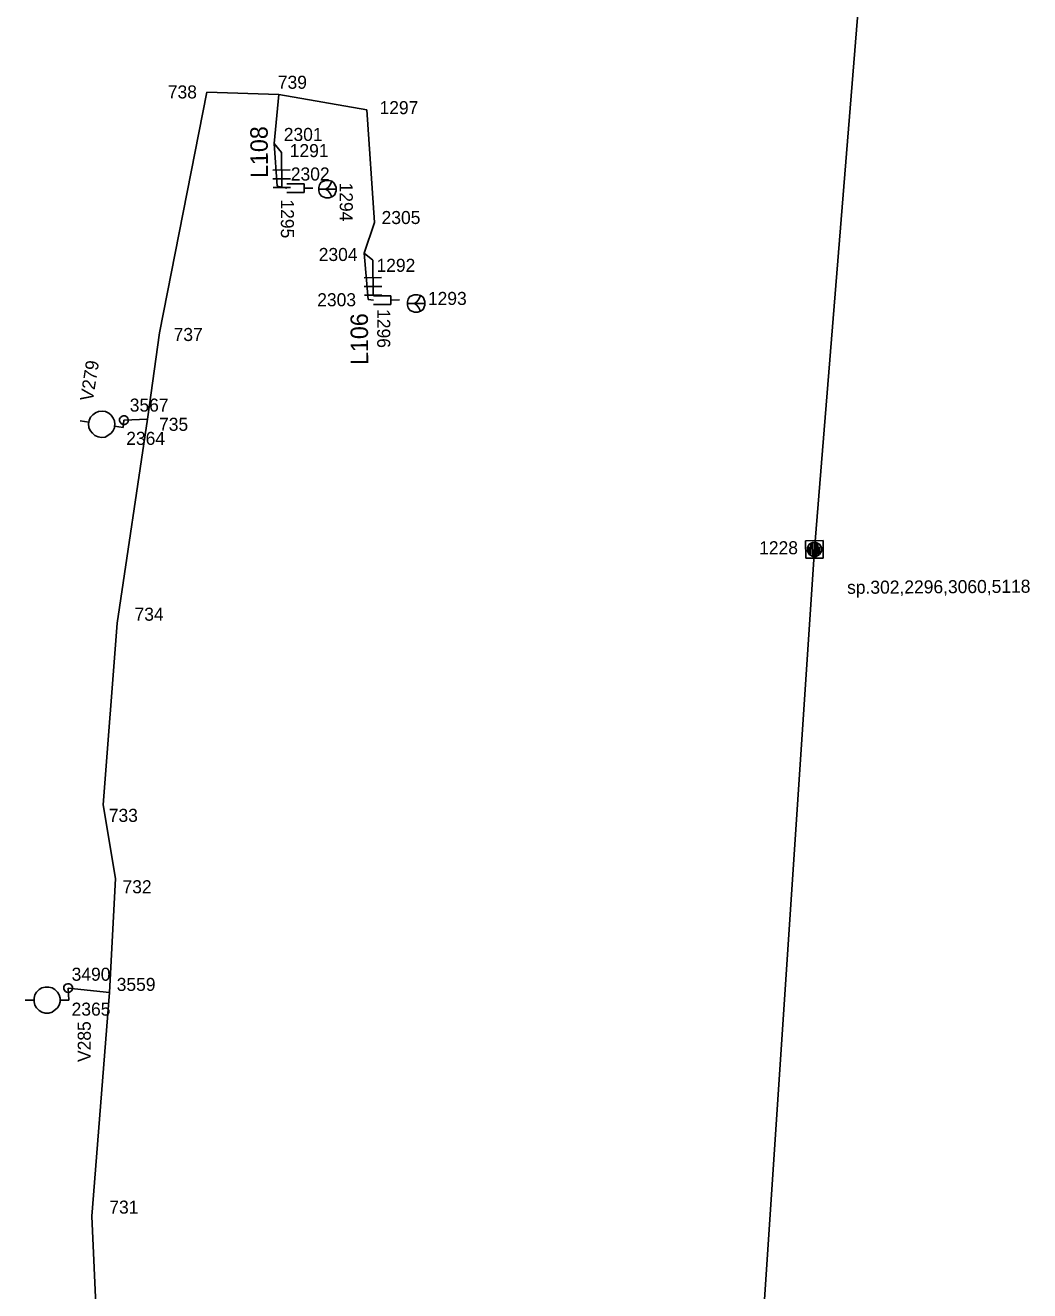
# Model space of a CAD drawing. Extents: x -535557 to -534097, y -1142175 to -1136716.
# Drawn here: x -534473.1 to -534415.3, y -1140745.3 to -1140672.6 of the extents above; entities that cross this region are included whole.
import ezdxf

# ---------------------------------------------------------------- set-up
doc = ezdxf.new("R2010")
doc.units = 0
doc.layers.add('Default', color=7, linetype='Continuous')
doc.layers.add('SS_SZDC', color=7, linetype='Continuous')

# ---------------------------------------------------------------- blocks, each defined once
blk = doc.blocks.new('POINT_DISPLAY')
at = {"layer": 'Default'}
blk.add_line((0, 0), (0, 0), dxfattribs=at)

msp = doc.modelspace()

# ---------------------------------------------------------------- linework, layer by layer
at = {"layer": 'SS_SZDC'}
for p, q in [((-534427.689, -1140702.69), (-534423.42, -1140650.11)), ((-534465.35, -1140690.239), (-534462.619, -1140676.399)), ((-534462.619, -1140676.399), (-534458.479, -1140676.54)), ((-534458.479, -1140676.54), (-534458.76, -1140679.36)), ((-534458.479, -1140676.54), (-534453.42, -1140677.409)), ((-534453.42, -1140677.409), (-534452.989, -1140683.899)), ((-534458.76, -1140679.36), (-534458.329, -1140679.879)), ((-534458.76, -1140679.36), (-534458.579, -1140681.799)), ((-534458.329, -1140679.879), (-534458.316, -1140681.879)), ((-534457.823, -1140680.876), (-534458.823, -1140680.883)), ((-534457.82, -1140681.376), (-534458.82, -1140681.383)), ((-534458.579, -1140681.799), (-534458.029, -1140681.93)), ((-534458.031, -1140681.68), (-534457.031, -1140681.673)), ((-534457.031, -1140681.673), (-534457.028, -1140682.173)), ((-534456.19, -1140681.883), (-534456.141, -1140681.732)), ((-534456.141, -1140681.732), (-534456.042, -1140681.582)), ((-534456.042, -1140681.582), (-534455.793, -1140681.48)), ((-534455.793, -1140681.48), (-534455.593, -1140681.479)), ((-534455.64, -1140681.879), (-534455.541, -1140681.729)), ((-534455.593, -1140681.479), (-534455.442, -1140681.528)), ((-534455.541, -1140681.729), (-534455.442, -1140681.528)), ((-534455.442, -1140681.528), (-534455.292, -1140681.627)), ((-534455.292, -1140681.627), (-534455.19, -1140681.876)), ((-534457.816, -1140681.876), (-534458.816, -1140681.883)), ((-534457.028, -1140682.173), (-534458.028, -1140682.179)), ((-534457.03, -1140681.923), (-534456.53, -1140681.92)), ((-534456.189, -1140682.083), (-534456.19, -1140681.883)), ((-534455.19, -1140681.976), (-534456.189, -1140681.983)), ((-534456.138, -1140682.232), (-534456.189, -1140682.083)), ((-534456.037, -1140682.382), (-534456.138, -1140682.232)), ((-534455.786, -1140682.48), (-534456.037, -1140682.382)), ((-534455.789, -1140681.98), (-534455.64, -1140681.879)), ((-534455.789, -1140681.98), (-534455.639, -1140682.079)), ((-534455.586, -1140682.479), (-534455.786, -1140682.48)), ((-534455.639, -1140682.079), (-534455.538, -1140682.229)), ((-534455.437, -1140682.428), (-534455.586, -1140682.479)), ((-534455.538, -1140682.229), (-534455.437, -1140682.428)), ((-534455.287, -1140682.327), (-534455.437, -1140682.428)), ((-534455.189, -1140682.076), (-534455.287, -1140682.327)), ((-534455.19, -1140681.876), (-534455.189, -1140682.076)), ((-534452.989, -1140683.899), (-534453.569, -1140685.659)), ((-534453.569, -1140685.659), (-534453.079, -1140686.069)), ((-534453.569, -1140685.659), (-534453.34, -1140688.319)), ((-534453.079, -1140686.069), (-534453.066, -1140688.069)), ((-534452.573, -1140687.066), (-534453.573, -1140687.073)), ((-534452.57, -1140687.566), (-534453.57, -1140687.573)), ((-534452.566, -1140688.066), (-534453.566, -1140688.073)), ((-534453.34, -1140688.319), (-534453.039, -1140688.36)), ((-534453.041, -1140688.11), (-534452.041, -1140688.103)), ((-534452.041, -1140688.103), (-534452.038, -1140688.603)), ((-534452.04, -1140688.353), (-534451.54, -1140688.35)), ((-534451.09, -1140688.453), (-534451.041, -1140688.302)), ((-534451.041, -1140688.302), (-534450.942, -1140688.152)), ((-534450.942, -1140688.152), (-534450.693, -1140688.05)), ((-534450.693, -1140688.05), (-534450.493, -1140688.049)), ((-534450.54, -1140688.449), (-534450.441, -1140688.299)), ((-534450.493, -1140688.049), (-534450.342, -1140688.098)), ((-534450.441, -1140688.299), (-534450.342, -1140688.098)), ((-534450.342, -1140688.098), (-534450.192, -1140688.197)), ((-534450.192, -1140688.197), (-534450.09, -1140688.446)), ((-534452.038, -1140688.603), (-534453.038, -1140688.609)), ((-534451.089, -1140688.653), (-534451.09, -1140688.453)), ((-534450.09, -1140688.546), (-534451.089, -1140688.553)), ((-534451.038, -1140688.802), (-534451.089, -1140688.653)), ((-534450.937, -1140688.952), (-534451.038, -1140688.802)), ((-534450.686, -1140689.05), (-534450.937, -1140688.952)), ((-534450.689, -1140688.55), (-534450.54, -1140688.449)), ((-534450.689, -1140688.55), (-534450.539, -1140688.649)), ((-534450.486, -1140689.049), (-534450.686, -1140689.05)), ((-534450.539, -1140688.649), (-534450.438, -1140688.799)), ((-534450.337, -1140688.998), (-534450.486, -1140689.049)), ((-534450.438, -1140688.799), (-534450.337, -1140688.998)), ((-534450.187, -1140688.897), (-534450.337, -1140688.998)), ((-534450.089, -1140688.646), (-534450.187, -1140688.897)), ((-534450.09, -1140688.446), (-534450.089, -1140688.646)), ((-534466.029, -1140695.2), (-534465.35, -1140690.239)), ((-534469.309, -1140695.088), (-534469.186, -1140694.956)), ((-534469.186, -1140694.956), (-534469.015, -1140694.831)), ((-534469.015, -1140694.831), (-534468.851, -1140694.756)), ((-534468.851, -1140694.756), (-534468.646, -1140694.738)), ((-534468.646, -1140694.738), (-534468.448, -1140694.769)), ((-534468.448, -1140694.769), (-534468.258, -1140694.85)), ((-534468.258, -1140694.85), (-534468.126, -1140694.972)), ((-534469.405, -1140695.377), (-534469.899, -1140695.298)), ((-534469.421, -1140695.475), (-534469.389, -1140695.278)), ((-534469.402, -1140695.681), (-534469.421, -1140695.475)), ((-534469.327, -1140695.845), (-534469.402, -1140695.681)), ((-534469.389, -1140695.278), (-534469.309, -1140695.088)), ((-534468.126, -1140694.972), (-534468.001, -1140695.143)), ((-534468.001, -1140695.143), (-534467.926, -1140695.307)), ((-534467.923, -1140695.611), (-534467.939, -1140695.71)), ((-534467.926, -1140695.307), (-534467.908, -1140695.513)), ((-534467.908, -1140695.513), (-534467.923, -1140695.611)), ((-534467.43, -1140695.69), (-534467.923, -1140695.611)), ((-534467.779, -1140706.94), (-534466.029, -1140695.2)), ((-534467.636, -1140695.302), (-534467.635, -1140695.191)), ((-534467.614, -1140695.37), (-534467.636, -1140695.302)), ((-534467.635, -1140695.191), (-534467.59, -1140695.101)), ((-534467.548, -1140695.46), (-534467.614, -1140695.37)), ((-534467.59, -1140695.101), (-534467.5, -1140695.035)), ((-534467.458, -1140695.505), (-534467.548, -1140695.46)), ((-534467.5, -1140695.035), (-534467.432, -1140695.013)), ((-534467.347, -1140695.506), (-534467.458, -1140695.505)), ((-534467.432, -1140695.013), (-534467.321, -1140695.014)), ((-534467.39, -1140695.26), (-534467.43, -1140695.69)), ((-534466.029, -1140695.2), (-534467.39, -1140695.26)), ((-534467.279, -1140695.484), (-534467.347, -1140695.506)), ((-534467.321, -1140695.014), (-534467.231, -1140695.059)), ((-534467.189, -1140695.418), (-534467.279, -1140695.484)), ((-534467.231, -1140695.059), (-534467.165, -1140695.149)), ((-534467.144, -1140695.328), (-534467.189, -1140695.418)), ((-534467.165, -1140695.149), (-534467.143, -1140695.217)), ((-534467.143, -1140695.217), (-534467.144, -1140695.328)), ((-534469.202, -1140696.016), (-534469.327, -1140695.845)), ((-534469.07, -1140696.138), (-534469.202, -1140696.016)), ((-534468.88, -1140696.219), (-534469.07, -1140696.138)), ((-534468.683, -1140696.25), (-534468.88, -1140696.219)), ((-534468.477, -1140696.232), (-534468.683, -1140696.25)), ((-534468.142, -1140696.032), (-534468.477, -1140696.232)), ((-534468.02, -1140695.9), (-534468.142, -1140696.032)), ((-534467.939, -1140695.71), (-534468.02, -1140695.9)), ((-534427.193, -1140702.186), (-534428.193, -1140702.193)), ((-534428.193, -1140702.193), (-534428.186, -1140703.193)), ((-534427.186, -1140703.186), (-534427.193, -1140702.186)), ((-534431.31, -1140756.95), (-534427.689, -1140702.69)), ((-534428.09, -1140702.592), (-534427.991, -1140702.391)), ((-534428.089, -1140702.792), (-534428.09, -1140702.592)), ((-534427.988, -1140702.991), (-534428.089, -1140702.792)), ((-534427.991, -1140702.391), (-534427.792, -1140702.29)), ((-534427.99, -1140702.541), (-534427.989, -1140702.841)), ((-534427.989, -1140702.841), (-534427.888, -1140702.991)), ((-534427.891, -1140702.441), (-534427.792, -1140702.34)), ((-534427.888, -1140702.991), (-534427.891, -1140702.441)), ((-534427.792, -1140702.29), (-534427.592, -1140702.289)), ((-534427.792, -1140702.34), (-534427.787, -1140703.04)), ((-534427.687, -1140703.039), (-534427.692, -1140702.34)), ((-534427.592, -1140702.289), (-534427.391, -1140702.388)), ((-534427.587, -1140703.039), (-534427.592, -1140702.339)), ((-534427.592, -1140702.339), (-534427.491, -1140702.438)), ((-534427.491, -1140702.438), (-534427.488, -1140702.988)), ((-534427.488, -1140702.988), (-534427.389, -1140702.838)), ((-534427.391, -1140702.388), (-534427.29, -1140702.587)), ((-534427.389, -1140702.838), (-534427.39, -1140702.538)), ((-534427.289, -1140702.787), (-534427.388, -1140702.988)), ((-534427.29, -1140702.587), (-534427.289, -1140702.787)), ((-534428.186, -1140703.193), (-534427.186, -1140703.186)), ((-534427.787, -1140703.09), (-534427.988, -1140702.991)), ((-534427.787, -1140703.04), (-534427.587, -1140703.039)), ((-534427.587, -1140703.089), (-534427.787, -1140703.09)), ((-534427.388, -1140702.988), (-534427.587, -1140703.089)), ((-534468.579, -1140717.37), (-534467.779, -1140706.94)), ((-534467.88, -1140721.62), (-534468.579, -1140717.37)), ((-534468.21, -1140728.17), (-534467.88, -1140721.62)), ((-534470.8, -1140727.751), (-534470.71, -1140727.685)), ((-534470.71, -1140727.685), (-534470.642, -1140727.663)), ((-534470.642, -1140727.663), (-534470.531, -1140727.664)), ((-534470.531, -1140727.664), (-534470.441, -1140727.709)), ((-534472.56, -1140728.5), (-534472.51, -1140728.3)), ((-534472.51, -1140728.3), (-534472.41, -1140728.15)), ((-534472.41, -1140728.15), (-534472.26, -1140728)), ((-534472.26, -1140728), (-534472.11, -1140727.9)), ((-534472.11, -1140727.9), (-534471.91, -1140727.85)), ((-534471.91, -1140727.85), (-534471.71, -1140727.85)), ((-534471.71, -1140727.85), (-534471.51, -1140727.9)), ((-534471.51, -1140727.9), (-534471.36, -1140728)), ((-534471.36, -1140728), (-534471.21, -1140728.15)), ((-534471.21, -1140728.15), (-534471.11, -1140728.3)), ((-534471.11, -1140728.3), (-534471.06, -1140728.5)), ((-534470.846, -1140727.952), (-534470.845, -1140727.841)), ((-534470.824, -1140728.02), (-534470.846, -1140727.952)), ((-534470.845, -1140727.841), (-534470.8, -1140727.751)), ((-534470.758, -1140728.11), (-534470.824, -1140728.02)), ((-534470.668, -1140728.155), (-534470.758, -1140728.11)), ((-534470.557, -1140728.156), (-534470.668, -1140728.155)), ((-534468.21, -1140728.17), (-534470.6, -1140727.909)), ((-534470.6, -1140727.909), (-534470.56, -1140728.6)), ((-534470.489, -1140728.134), (-534470.557, -1140728.156)), ((-534470.399, -1140728.068), (-534470.489, -1140728.134)), ((-534470.441, -1140727.709), (-534470.375, -1140727.799)), ((-534470.354, -1140727.978), (-534470.399, -1140728.068)), ((-534470.375, -1140727.799), (-534470.353, -1140727.867)), ((-534470.353, -1140727.867), (-534470.354, -1140727.978)), ((-534469.229, -1140741.03), (-534468.21, -1140728.17)), ((-534472.56, -1140728.6), (-534473.06, -1140728.6)), ((-534472.56, -1140728.7), (-534472.56, -1140728.5)), ((-534472.51, -1140728.9), (-534472.56, -1140728.7)), ((-534472.41, -1140729.05), (-534472.51, -1140728.9)), ((-534472.26, -1140729.2), (-534472.41, -1140729.05)), ((-534471.21, -1140729.05), (-534471.51, -1140729.3)), ((-534471.11, -1140728.9), (-534471.21, -1140729.05)), ((-534471.06, -1140728.7), (-534471.11, -1140728.9)), ((-534471.06, -1140728.5), (-534471.06, -1140728.6)), ((-534470.56, -1140728.6), (-534471.06, -1140728.6)), ((-534471.06, -1140728.6), (-534471.06, -1140728.7)), ((-534472.11, -1140729.3), (-534472.26, -1140729.2)), ((-534471.91, -1140729.35), (-534472.11, -1140729.3)), ((-534471.71, -1140729.35), (-534471.91, -1140729.35)), ((-534471.51, -1140729.3), (-534471.71, -1140729.35)), ((-534468.729, -1140752.04), (-534469.229, -1140741.03))]:
    msp.add_line(p, q, dxfattribs=at)

# ---------------------------------------------------------------- block references
for p in [(-534462.619, -1140676.399), (-534458.479, -1140676.54), (-534453.42, -1140677.409), (-534458.76, -1140679.36), (-534458.329, -1140679.879), (-534458.579, -1140681.799), (-534458.029, -1140681.93), (-534455.689, -1140681.979), (-534452.989, -1140683.899), (-534453.569, -1140685.659), (-534453.079, -1140686.069), (-534453.34, -1140688.319), (-534453.039, -1140688.36), (-534450.59, -1140688.549), (-534465.35, -1140690.239), (-534467.43, -1140695.69), (-534467.39, -1140695.26), (-534467.39, -1140695.26), (-534466.029, -1140695.2), (-534427.689, -1140702.69), (-534467.779, -1140706.94), (-534468.579, -1140717.37), (-534467.88, -1140721.62), (-534470.6, -1140727.909), (-534470.6, -1140727.909), (-534468.21, -1140728.17), (-534470.56, -1140728.6), (-534469.229, -1140741.03)]:
    msp.add_blockref('POINT_DISPLAY', p, dxfattribs=at)

# ---------------------------------------------------------------- texts
for s, p in [('738', (-534464.865, -1140676.763)), ('739', (-534458.54, -1140676.207)), ('1297', (-534452.693, -1140677.667)), ('2301', (-534458.199, -1140679.207)), ('1291', (-534457.855, -1140680.136)), ('2302', (-534457.794, -1140681.482)), ('2305', (-534452.574, -1140683.984)), ('2304', (-534456.189, -1140686.109)), ('1292', (-534452.867, -1140686.732)), ('2303', (-534456.275, -1140688.711)), ('1293', (-534449.911, -1140688.637)), ('737', (-534464.532, -1140690.709)), ('3567', (-534467.055, -1140694.768)), ('735', (-534465.37, -1140695.873)), ('2364', (-534467.257, -1140696.681)), ('1228', (-534430.866, -1140702.97)), ('734', (-534466.779, -1140706.79)), ('733', (-534468.26, -1140718.355)), ('732', (-534467.471, -1140722.46)), ('3490', (-534470.397, -1140727.49)), ('3559', (-534467.805, -1140728.074)), ('2365', (-534470.397, -1140729.497)), ('731', (-534468.229, -1140740.88))]:
    msp.add_text(s, height=0.75, dxfattribs=at).set_placement(p)
for s, height, rotation, p in [('L108', 1, 90.37563, (-534459.107, -1140681.333)), ('1294', 0.75, 270, (-534454.981, -1140681.601)), ('1295', 0.75, 270, (-534458.365, -1140682.571)), ('1296', 0.75, 270, (-534452.827, -1140688.877)), ('L106', 1, 90.37563, (-534453.343, -1140692.086)), ('V279', 0.75, 81, (-534469.18, -1140694.204)), ('sp.302,2296,3060,5118', 0.74999, 0.37563, (-534425.807, -1140705.249)), ('V285', 0.75, 90, (-534469.297, -1140732.162))]:
    msp.add_text(s, height=height, rotation=rotation, dxfattribs=at).set_placement(p)

doc.saveas('drawing.dxf')
